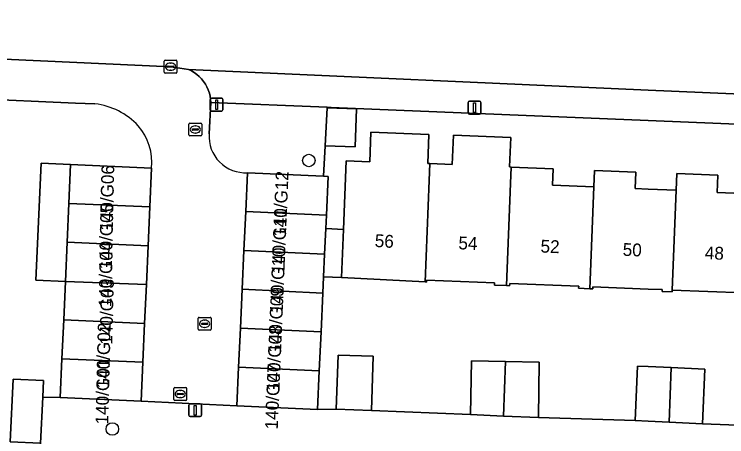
# Model space of a CAD drawing. Extents: x 161354 to 162026, y 386504 to 387460.
# Drawn here: x 161450.5 to 161506.1, y 387390.8 to 387423.8 of the extents above; entities that cross this region are included whole.
import ezdxf

# ---------------------------------------------------------------- set-up
doc = ezdxf.new("R2010")
doc.units = 0
for name, color, linetype in [('IMGEO_Boom', 7, 'Continuous'), ('IMGEO_Erf', 7, 'Continuous'), ('IMGEO_Groenvoorziening', 7, 'Continuous'), ('IMGEO_Kolk', 7, 'Continuous'), ('IMGEO_Lichtmast', 7, 'Continuous'), ('IMGEO_Pand', 7, 'Continuous'), ('IMGEO_Pand_nummerreeks', 7, 'Continuous'), ('IMGEO_Rijbaan_lokaal_open', 7, 'Continuous'), ('IMGEO_Rioolput', 7, 'Continuous'), ('IMGEO_Voetpad_open', 7, 'Continuous')]:
    doc.layers.add(name, color=color, linetype=linetype)

msp = doc.modelspace()

# ---------------------------------------------------------------- linework, layer by layer
at = {"layer": 'IMGEO_Boom'}
for centre in [(161473.483, 387412.4), (161458.124, 387391.434)]:
    msp.add_circle(centre, 0.489, dxfattribs=at)
at = {"layer": 'IMGEO_Erf'}
for points in [[(161456.774, 387416.821), (161455.239, 387416.889), (161447.133, 387417.253), (161443.723, 387417.406), (161443.568, 387413.545), (161443.299, 387413.556), (161443.188, 387410.79), (161445.674, 387410.69), (161445.556, 387407.743), (161445.546, 387407.497), (161445.423, 387404.42), (161442.967, 387404.519), (161442.86, 387401.873), (161442.74, 387398.884), (161445.257, 387398.782), (161445.127, 387395.546), (161442.61, 387395.647), (161442.587, 387395.086), (161442.386, 387390.09)], [(161529.048, 387414.318), (161500, 387415.522), (161475.224, 387416.549), (161474.909, 387416.561), (161474.907, 387416.516), (161477.219, 387416.426), (161477.104, 387413.464), (161474.749, 387413.555), (161474.622, 387411.175), (161474.997, 387411.158), (161474.857, 387408.123), (161474.809, 387407.087), (161476.19, 387407.023), (161476.404, 387412.377), (161478.24, 387412.304), (161478.332, 387414.607), (161482.871, 387414.426), (161482.781, 387412.163), (161482.932, 387412.157), (161484.691, 387412.087), (161484.782, 387414.371), (161489.258, 387414.192), (161489.166, 387411.895), (161489.304, 387411.89), (161492.573, 387411.76), (161492.521, 387410.467), (161495.745, 387410.338), (161495.796, 387411.619), (161499.029, 387411.49), (161498.977, 387410.203), (161500, 387410.162), (161502.175, 387410.075), (161502.228, 387411.376), (161505.437, 387411.248), (161505.383, 387409.901), (161508.678, 387409.769)], [(161452.532, 387389.945), (161452.519, 387390.318), (161450.154, 387390.428), (161450.381, 387395.327), (161452.746, 387395.217), (161452.687, 387393.933), (161454.063, 387393.893), (161454.196, 387396.923), (161454.329, 387399.955), (161454.461, 387402.951), (161452.156, 387403.052), (161452.558, 387412.183)], [(161452.558, 387412.183), (161454.862, 387412.081), (161461.189, 387411.802)], [(161507.44, 387402.064), (161501.872, 387402.286), (161501.866, 387402.136), (161501.099, 387402.167), (161501.105, 387402.316), (161500, 387402.36), (161495.688, 387402.533), (161495.681, 387402.375), (161495.435, 387402.385), (161494.568, 387402.42), (161494.574, 387402.581), (161489.181, 387402.797), (161489.174, 387402.624), (161488.939, 387402.633), (161487.998, 387402.671), (161488.005, 387402.837), (161482.674, 387403.05), (161482.666, 387402.909), (161482.571, 387402.914), (161476.04, 387403.268), (161474.636, 387403.327), (161474.577, 387402.053), (161474.437, 387399.018), (161474.297, 387395.984), (161474.157, 387392.949), (161475.632, 387392.975), (161475.771, 387397.205), (161478.512, 387397.114), (161478.373, 387392.884), (161486.107, 387392.554), (161486.196, 387396.754), (161488.859, 387396.698), (161491.486, 387396.642), (161491.437, 387392.321), (161498.979, 387392.092), (161499.175, 387396.351), (161500, 387396.313), (161501.809, 387396.229), (161504.437, 387396.108), (161504.241, 387391.849), (161511.831, 387391.556)]]:
    msp.add_lwpolyline(points, dxfattribs=at)
for centre, radius, start, end in [((161456.15, 387411.404), 5.453, 42.7738, 83.4334), ((161456.873, 387412.264), 4.341, 353.8921, 40.9166)]:
    msp.add_arc(centre, radius, start, end, dxfattribs=at)
at = {"layer": 'IMGEO_Groenvoorziening'}
for points in [[(161431.421, 387423.443), (161431.294, 387422.429), (161431.197, 387421.295), (161434.484, 387421.175), (161447.383, 387420.409), (161462.724, 387419.725), (161464.073, 387419.511), (161500, 387417.889), (161529.101, 387416.63), (161529.424, 387423.439), (161529.46, 387424.501), (161503.74, 387425.354), (161499.222, 387425.612), (161479.57, 387426.734), (161461.822, 387427.873), (161462.206, 387432.775)], [(161474.907, 387416.516), (161474.909, 387416.561), (161465.819, 387416.916), (161465.688, 387414.478)], [(161468.696, 387411.448), (161474.622, 387411.175), (161474.749, 387413.555), (161474.907, 387416.516)]]:
    msp.add_lwpolyline(points, dxfattribs=at)
msp.add_arc((161468.525, 387414.286), 2.843, 176.1323, 273.4502, dxfattribs=at)
at = {"layer": 'IMGEO_Kolk'}
for p, q in [((161462.178, 387419.3), (161462.178, 387420.152)), ((161462.253, 387420.226), (161463.105, 387420.226)), ((161462.666, 387420.006), (161462.691, 387420.006)), ((161463.179, 387420.152), (161463.179, 387419.3)), ((161462.437, 387419.72), (161462.437, 387419.732)), ((161462.875, 387419.683), (161462.477, 387419.683)), ((161462.48, 387419.769), (161462.878, 387419.769)), ((161462.689, 387419.446), (161462.664, 387419.446)), ((161462.921, 387419.732), (161462.921, 387419.72)), ((161463.105, 387419.226), (161462.253, 387419.226)), ((161464.841, 387399.224), (161464.841, 387400.076)), ((161464.916, 387400.15), (161465.768, 387400.15)), ((161465.842, 387400.076), (161465.842, 387399.224)), ((161465.1, 387399.644), (161465.1, 387399.656)), ((161465.538, 387399.607), (161465.14, 387399.607)), ((161465.143, 387399.693), (161465.541, 387399.693)), ((161465.329, 387399.93), (161465.354, 387399.93)), ((161465.584, 387399.656), (161465.584, 387399.644)), ((161465.768, 387399.15), (161464.916, 387399.15)), ((161465.352, 387399.37), (161465.327, 387399.37))]:
    msp.add_line(p, q, dxfattribs=at)
for points in [[(161462.178, 387419.3), (161462.178, 387420.152)], [(161462.253, 387420.226), (161463.105, 387420.226)], [(161463.179, 387420.152), (161463.179, 387419.3)], [(161463.105, 387419.226), (161462.253, 387419.226)], [(161464.841, 387399.224), (161464.841, 387400.076)], [(161464.916, 387400.15), (161465.768, 387400.15)], [(161465.842, 387400.076), (161465.842, 387399.224)], [(161465.768, 387399.15), (161464.916, 387399.15)]]:
    msp.add_lwpolyline(points, dxfattribs=at)
for centre, radius, start, end in [((161462.255, 387420.15), 0.0765, 91.552, 178.448), ((161462.255, 387420.15), 0.0765, 91.552, 178.448), ((161463.103, 387420.15), 0.0765, 1.552, 88.448), ((161463.103, 387420.15), 0.0765, 1.552, 88.448), ((161462.477, 387419.729), 0.0403, 85.8775, 175.7526), ((161462.474, 387419.719), 0.0366, 178.938, 274.7102), ((161462.878, 387419.726), 0.043, 264.8664, 352.4533), ((161462.882, 387419.731), 0.0386, 1.7309, 96.639), ((161462.255, 387419.302), 0.0765, 181.552, 268.448), ((161462.255, 387419.302), 0.0765, 181.552, 268.448), ((161463.103, 387419.302), 0.0765, 271.552, 358.448), ((161463.103, 387419.302), 0.0765, 271.552, 358.448), ((161464.918, 387400.074), 0.0765, 91.552, 178.448), ((161464.918, 387400.074), 0.0765, 91.552, 178.448), ((161465.766, 387400.074), 0.0765, 1.552, 88.448), ((161465.766, 387400.074), 0.0765, 1.552, 88.448), ((161465.14, 387399.653), 0.0403, 85.8775, 175.7526), ((161465.137, 387399.643), 0.0366, 178.938, 274.7102), ((161465.541, 387399.65), 0.043, 264.8664, 352.4533), ((161465.545, 387399.655), 0.0386, 1.7309, 96.639), ((161464.918, 387399.226), 0.0765, 181.552, 268.448), ((161464.918, 387399.226), 0.0765, 181.552, 268.448), ((161465.766, 387399.226), 0.0765, 271.552, 358.448), ((161465.766, 387399.226), 0.0765, 271.552, 358.448)]:
    msp.add_arc(centre, radius, start, end, dxfattribs=at)
for centre, major_axis, ratio, start_param, end_param in [((161462.665, 387419.726), (-0.387, 0.002), 0.722429, 4.712389, 7.853982), ((161462.69, 387419.726), (-0.39, 0.002), 0.717154, 1.570796, 4.712389), ((161465.328, 387399.65), (-0.387, 0.002), 0.722429, 4.712389, 7.853982), ((161465.353, 387399.65), (-0.39, 0.002), 0.717154, 1.570796, 4.712389)]:
    msp.add_ellipse(centre, major_axis=major_axis, ratio=ratio, start_param=start_param, end_param=end_param, dxfattribs=at)
at = {"layer": 'IMGEO_Lichtmast'}
for p, q in [((161465.886, 387417.262), (161466.676, 387417.262)), ((161466.676, 387417.262), (161465.886, 387417.262)), ((161465.786, 387416.362), (161465.786, 387417.162)), ((161465.786, 387417.162), (161465.786, 387416.362)), ((161466.776, 387417.162), (161466.776, 387416.362)), ((161466.776, 387416.362), (161466.776, 387417.162)), ((161485.929, 387416.127), (161485.929, 387416.927)), ((161485.929, 387416.927), (161485.929, 387416.127)), ((161486.029, 387417.027), (161486.819, 387417.027)), ((161486.819, 387417.027), (161486.029, 387417.027)), ((161486.919, 387416.927), (161486.919, 387416.127)), ((161486.919, 387416.127), (161486.919, 387416.927)), ((161466.676, 387416.262), (161465.886, 387416.262)), ((161465.886, 387416.262), (161466.676, 387416.262)), ((161486.819, 387416.027), (161486.029, 387416.027)), ((161486.029, 387416.027), (161486.819, 387416.027)), ((161464.115, 387392.502), (161464.115, 387393.302)), ((161464.115, 387393.302), (161464.115, 387392.502)), ((161464.215, 387393.402), (161465.005, 387393.402)), ((161465.005, 387393.402), (161464.215, 387393.402)), ((161465.105, 387393.302), (161465.105, 387392.502)), ((161465.105, 387392.502), (161465.105, 387393.302)), ((161465.005, 387392.402), (161464.215, 387392.402)), ((161464.215, 387392.402), (161465.005, 387392.402))]:
    msp.add_line(p, q, dxfattribs=at)
for points in [[(161466.206, 387417.137), (161466.356, 387417.137), (161466.356, 387416.387), (161466.206, 387416.387), (161466.206, 387417.137)], [(161486.349, 387416.902), (161486.499, 387416.902), (161486.499, 387416.152), (161486.349, 387416.152), (161486.349, 387416.902)], [(161464.535, 387393.277), (161464.685, 387393.277), (161464.685, 387392.527), (161464.535, 387392.527), (161464.535, 387393.277)]]:
    msp.add_lwpolyline(points, dxfattribs=at)
for centre, start, end in [((161465.886, 387417.162), 90, 180), ((161465.886, 387417.162), 90, 180), ((161466.676, 387417.162), 0, 90), ((161466.676, 387417.162), 360, 90), ((161486.029, 387416.927), 90, 180), ((161486.029, 387416.927), 90, 180), ((161486.819, 387416.927), 0, 90), ((161486.819, 387416.927), 360, 90), ((161465.886, 387416.362), 180, 270), ((161465.886, 387416.362), 180, 270), ((161466.676, 387416.362), 270, 0), ((161466.676, 387416.362), 270, 0), ((161486.029, 387416.127), 180, 270), ((161486.029, 387416.127), 180, 270), ((161486.819, 387416.127), 270, 0), ((161486.819, 387416.127), 270, 0), ((161464.215, 387393.302), 90, 180), ((161464.215, 387393.302), 90, 180), ((161465.005, 387393.302), 0, 90), ((161465.005, 387393.302), 360, 90), ((161464.215, 387392.502), 180, 270), ((161464.215, 387392.502), 180, 270), ((161465.005, 387392.502), 270, 0), ((161465.005, 387392.502), 270, 0)]:
    msp.add_arc(centre, 0.1, start, end, dxfattribs=at)
at = {"layer": 'IMGEO_Pand'}
for points in [[(161474.907, 387416.516), (161474.749, 387413.555), (161477.104, 387413.464), (161477.219, 387416.426)], [(161482.88, 387410.849), (161482.932, 387412.157), (161482.781, 387412.163), (161482.871, 387414.426), (161478.332, 387414.607), (161478.24, 387412.304), (161476.404, 387412.377), (161476.19, 387407.023), (161476.04, 387403.268), (161482.571, 387402.914)], [(161489.25, 387410.598), (161489.304, 387411.89), (161489.166, 387411.895), (161489.258, 387414.192), (161484.782, 387414.371), (161484.691, 387412.087), (161482.932, 387412.157), (161482.88, 387410.849), (161482.571, 387402.914), (161482.666, 387402.909), (161482.674, 387403.05), (161488.005, 387402.837), (161487.998, 387402.671), (161488.939, 387402.633)], [(161454.596, 387406.017), (161454.729, 387409.049), (161454.862, 387412.081), (161452.558, 387412.183), (161452.156, 387403.052), (161454.461, 387402.951)], [(161461.189, 387411.802), (161454.862, 387412.081), (161454.729, 387409.049), (161461.056, 387408.771)], [(161488.939, 387402.633), (161489.174, 387402.624), (161489.181, 387402.797), (161494.574, 387402.581), (161494.568, 387402.42), (161495.435, 387402.385), (161495.745, 387410.338), (161492.521, 387410.467), (161492.573, 387411.76), (161489.304, 387411.89), (161489.25, 387410.598)], [(161474.997, 387411.158), (161474.622, 387411.175), (161468.696, 387411.448), (161468.556, 387408.413), (161474.857, 387408.123)], [(161502.175, 387410.075), (161500, 387410.162), (161498.977, 387410.203), (161499.029, 387411.49), (161495.796, 387411.619), (161495.745, 387410.338), (161495.435, 387402.385), (161495.681, 387402.375), (161495.688, 387402.533), (161500, 387402.36), (161501.105, 387402.316), (161501.099, 387402.167), (161501.866, 387402.136), (161501.872, 387402.286)], [(161508.678, 387409.769), (161505.383, 387409.901), (161505.437, 387411.248), (161502.228, 387411.376), (161502.175, 387410.075), (161501.872, 387402.286), (161507.44, 387402.064), (161507.431, 387401.902), (161508.372, 387401.865), (161508.378, 387402.023)], [(161461.056, 387408.771), (161454.729, 387409.049), (161454.596, 387406.017), (161460.923, 387405.739)], [(161474.809, 387407.087), (161474.857, 387408.123), (161468.556, 387408.413), (161468.416, 387405.378), (161474.717, 387405.088)], [(161476.19, 387407.023), (161474.809, 387407.087), (161474.717, 387405.088), (161474.636, 387403.327), (161476.04, 387403.268)], [(161460.923, 387405.739), (161454.596, 387406.017), (161454.461, 387402.951), (161460.79, 387402.708)], [(161474.717, 387405.088), (161468.416, 387405.378), (161468.276, 387402.344), (161474.577, 387402.053), (161474.636, 387403.327)], [(161460.79, 387402.708), (161454.461, 387402.951), (161454.329, 387399.955), (161460.656, 387399.677)], [(161468.137, 387399.309), (161474.437, 387399.018), (161474.577, 387402.053), (161468.276, 387402.344)], [(161460.656, 387399.677), (161454.329, 387399.955), (161454.196, 387396.923), (161460.523, 387396.645)], [(161467.997, 387396.274), (161474.297, 387395.984), (161474.437, 387399.018), (161468.137, 387399.309)], [(161478.373, 387392.884), (161478.512, 387397.114), (161475.771, 387397.205), (161475.632, 387392.975)], [(161460.39, 387393.614), (161460.523, 387396.645), (161454.196, 387396.923), (161454.063, 387393.893)], [(161488.686, 387392.441), (161488.859, 387396.698), (161486.196, 387396.754), (161486.107, 387392.554)], [(161491.437, 387392.321), (161491.486, 387396.642), (161488.859, 387396.698), (161488.686, 387392.441)], [(161474.157, 387392.949), (161474.297, 387395.984), (161467.997, 387396.274), (161467.857, 387393.239)], [(161500, 387392.045), (161501.636, 387391.969), (161501.809, 387396.229), (161500, 387396.313), (161499.175, 387396.351), (161498.979, 387392.092)], [(161504.241, 387391.849), (161504.437, 387396.108), (161501.809, 387396.229), (161501.636, 387391.969)], [(161452.687, 387393.933), (161452.746, 387395.217), (161450.381, 387395.327), (161450.154, 387390.428), (161452.519, 387390.318)]]:
    msp.add_lwpolyline(points, close=True, dxfattribs=at)
at = {"layer": 'IMGEO_Rijbaan_lokaal_open'}
for points in [[(161465.688, 387414.478), (161465.819, 387416.916), (161465.805, 387417.17), (161465.769, 387417.421), (161465.71, 387417.669), (161465.629, 387417.91), (161465.527, 387418.143), (161465.405, 387418.366), (161465.263, 387418.577), (161465.103, 387418.774), (161464.926, 387418.957), (161464.734, 387419.123), (161464.527, 387419.271), (161464.308, 387419.4), (161464.073, 387419.511), (161462.724, 387419.725), (161447.383, 387420.409)], [(161447.133, 387417.253), (161455.239, 387416.889), (161456.774, 387416.821)], [(161461.189, 387411.802), (161461.056, 387408.771), (161460.923, 387405.739), (161460.79, 387402.708), (161460.656, 387399.677), (161460.523, 387396.645), (161460.39, 387393.614), (161467.857, 387393.239), (161467.997, 387396.274), (161468.137, 387399.309), (161468.276, 387402.344), (161468.416, 387405.378)], [(161468.416, 387405.378), (161468.556, 387408.413), (161468.696, 387411.448)]]:
    msp.add_lwpolyline(points, dxfattribs=at)
for centre, radius, start, end in [((161456.15, 387411.404), 5.453, 42.7738, 83.4334), ((161456.873, 387412.264), 4.341, 353.8921, 40.9166), ((161468.525, 387414.286), 2.843, 176.1323, 273.4502)]:
    msp.add_arc(centre, radius, start, end, dxfattribs=at)
at = {"layer": 'IMGEO_Rioolput'}
for p, q in [((161464.116, 387414.393), (161464.116, 387415.245)), ((161464.191, 387415.319), (161465.043, 387415.319)), ((161464.604, 387415.099), (161464.629, 387415.099)), ((161465.117, 387415.245), (161465.117, 387414.393)), ((161464.375, 387414.813), (161464.375, 387414.825)), ((161464.813, 387414.776), (161464.415, 387414.776)), ((161464.418, 387414.862), (161464.816, 387414.862)), ((161464.627, 387414.539), (161464.602, 387414.539)), ((161464.859, 387414.825), (161464.859, 387414.813)), ((161465.043, 387414.319), (161464.191, 387414.319)), ((161462.937, 387393.743), (161462.937, 387394.595)), ((161463.012, 387394.669), (161463.864, 387394.669)), ((161463.425, 387394.449), (161463.45, 387394.449)), ((161463.938, 387394.595), (161463.938, 387393.743)), ((161463.196, 387394.163), (161463.196, 387394.175)), ((161463.634, 387394.126), (161463.236, 387394.126)), ((161463.239, 387394.212), (161463.637, 387394.212)), ((161463.448, 387393.889), (161463.423, 387393.889)), ((161463.68, 387394.175), (161463.68, 387394.163)), ((161463.864, 387393.669), (161463.012, 387393.669))]:
    msp.add_line(p, q, dxfattribs=at)
for points in [[(161464.116, 387414.393), (161464.116, 387415.245)], [(161464.191, 387415.319), (161465.043, 387415.319)], [(161465.117, 387415.245), (161465.117, 387414.393)], [(161465.043, 387414.319), (161464.191, 387414.319)], [(161462.937, 387393.743), (161462.937, 387394.595)], [(161463.012, 387394.669), (161463.864, 387394.669)], [(161463.938, 387394.595), (161463.938, 387393.743)], [(161463.864, 387393.669), (161463.012, 387393.669)]]:
    msp.add_lwpolyline(points, dxfattribs=at)
for centre, radius, start, end in [((161464.193, 387415.243), 0.0765, 91.552, 178.448), ((161464.193, 387415.243), 0.0765, 91.552, 178.448), ((161465.041, 387415.243), 0.0765, 1.552, 88.448), ((161465.041, 387415.243), 0.0765, 1.552, 88.448), ((161464.415, 387414.822), 0.0403, 85.8775, 175.7526), ((161464.412, 387414.812), 0.0366, 178.938, 274.7102), ((161464.816, 387414.819), 0.043, 264.8664, 352.4533), ((161464.82, 387414.824), 0.0386, 1.7309, 96.639), ((161464.193, 387414.395), 0.0765, 181.552, 268.448), ((161464.193, 387414.395), 0.0765, 181.552, 268.448), ((161465.041, 387414.395), 0.0765, 271.552, 358.448), ((161465.041, 387414.395), 0.0765, 271.552, 358.448), ((161463.014, 387394.593), 0.0765, 91.552, 178.448), ((161463.014, 387394.593), 0.0765, 91.552, 178.448), ((161463.862, 387394.593), 0.0765, 1.552, 88.448), ((161463.862, 387394.593), 0.0765, 1.552, 88.448), ((161463.236, 387394.172), 0.0403, 85.8775, 175.7526), ((161463.233, 387394.162), 0.0366, 178.938, 274.7102), ((161463.637, 387394.169), 0.043, 264.8664, 352.4533), ((161463.641, 387394.174), 0.0386, 1.7309, 96.639), ((161463.014, 387393.745), 0.0765, 181.552, 268.448), ((161463.014, 387393.745), 0.0765, 181.552, 268.448), ((161463.862, 387393.745), 0.0765, 271.552, 358.448), ((161463.862, 387393.745), 0.0765, 271.552, 358.448)]:
    msp.add_arc(centre, radius, start, end, dxfattribs=at)
for centre, major_axis, ratio, start_param, end_param in [((161464.603, 387414.819), (-0.387, 0.002), 0.722429, 4.712389, 7.853982), ((161464.628, 387414.819), (-0.39, 0.002), 0.717154, 1.570796, 4.712389), ((161463.424, 387394.169), (-0.387, 0.002), 0.722429, 4.712389, 7.853982), ((161463.449, 387394.169), (-0.39, 0.002), 0.717154, 1.570796, 4.712389)]:
    msp.add_ellipse(centre, major_axis=major_axis, ratio=ratio, start_param=start_param, end_param=end_param, dxfattribs=at)
at = {"layer": 'IMGEO_Voetpad_open'}
msp.add_lwpolyline([(161500, 387417.889), (161464.073, 387419.511), (161464.308, 387419.4), (161464.527, 387419.271), (161464.734, 387419.123), (161464.926, 387418.957), (161465.103, 387418.774), (161465.263, 387418.577), (161465.405, 387418.366), (161465.527, 387418.143), (161465.629, 387417.91), (161465.71, 387417.669), (161465.769, 387417.421), (161465.805, 387417.17), (161465.819, 387416.916), (161474.909, 387416.561), (161475.224, 387416.549), (161500, 387415.522), (161529.048, 387414.318), (161529.101, 387416.63)], close=True, dxfattribs=at)
msp.add_lwpolyline([(161532.354, 387390.78), (161526.168, 387390.907), (161517.08, 387391.324), (161514.584, 387391.434), (161511.831, 387391.556), (161504.241, 387391.849), (161501.636, 387391.969), (161500, 387392.045), (161498.979, 387392.092), (161491.437, 387392.321), (161488.686, 387392.441), (161486.107, 387392.554), (161478.373, 387392.884), (161475.632, 387392.975), (161474.157, 387392.949), (161467.857, 387393.239), (161460.39, 387393.614), (161454.063, 387393.893), (161452.687, 387393.933), (161452.519, 387390.318), (161452.532, 387389.945)], dxfattribs=at)

# ---------------------------------------------------------------- texts
at = {"layer": 'IMGEO_Pand_nummerreeks'}
for s, rotation, p in [('140/G06', 88.6173, (161458.161, 387406.903)), ('140/G12', 87.5823, (161471.69, 387406.426)), ('140/G05', 88.6173, (161458.09, 387403.875)), ('140/G11', 87.5823, (161471.569, 387403.552)), ('56', 356.906, (161478.616, 387405.652)), ('54', 357.7082, (161485.157, 387405.473)), ('52', 357.7097, (161491.573, 387405.217)), ('140/G04', 88.6173, (161458.05, 387400.923)), ('140/G10', 87.5823, (161471.438, 387400.455)), ('50', 357.7082, (161497.996, 387404.96)), ('48', 357.7082, (161504.413, 387404.703)), ('140/G03', 88.6173, (161458.126, 387398.008)), ('140/G09', 87.5839, (161471.308, 387397.367)), ('140/G02', 88.6173, (161457.878, 387394.594)), ('140/G08', 87.5839, (161471.182, 387394.383)), ('140/G01', 88.6173, (161457.81, 387391.781)), ('140/G07', 87.5839, (161471.055, 387391.389))]:
    msp.add_text(s, height=1, rotation=rotation, dxfattribs=at).set_placement(p)

doc.saveas('drawing.dxf')
